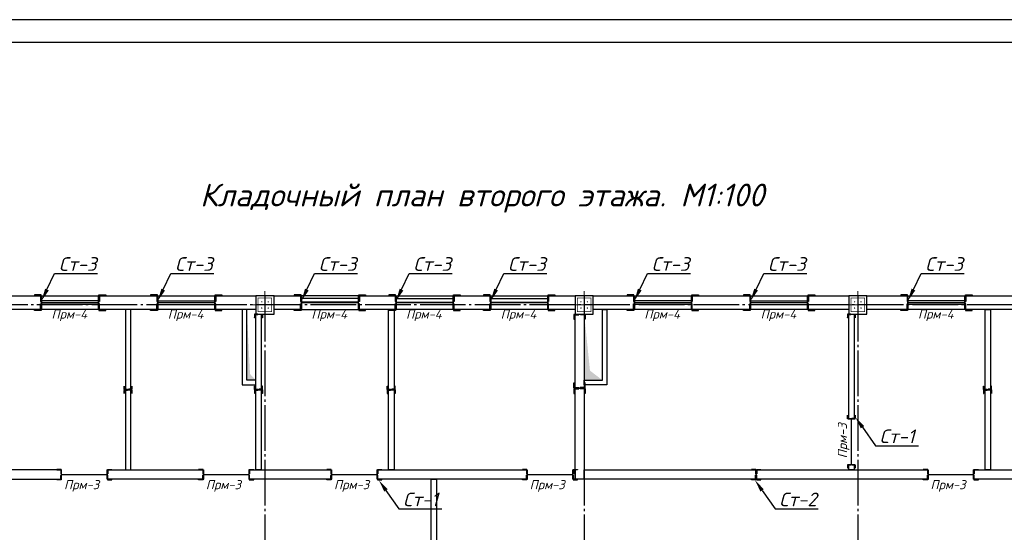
# Model space of a CAD drawing. Header units: millimetres. Extents: x -33345 to 4712671, y -3392 to 121473.
# Tile 287 of 656: x 1549571 to 1571162, y 75257 to 86501. Entities that reach past the tile are written whole.
import ezdxf
from ezdxf import colors
from ezdxf.entities.mleader import LeaderData, LeaderLine
from ezdxf.math import Vec2, Vec3

# ---------------------------------------------------------------- set-up
doc = ezdxf.new("R2010")
doc.units = ezdxf.units.MM
doc.linetypes.add('CENTER2', pattern=[28.575, 19.05, -3.175, 3.175, -3.175])
doc.linetypes.add('ГОСТ 2.303 5', pattern=[24, 20, -1.5, 1, -1.5])
for name, color, linetype, lineweight in [('.', 7, 'Continuous', 15), ('0.25', 7, 'Continuous', 25), ('5   0.30', 1, 'Continuous', 30), ('размер 0.09', 175, 'Continuous', 9)]:
    doc.layers.add(name, color=color, linetype=linetype, lineweight=lineweight)
for name, color, linetype in [('00-Axes', 1, 'CENTER2'), ('HA', 9, 'Continuous'), ('надписи', 7, 'Continuous')]:
    doc.layers.add(name, color=color, linetype=linetype)
doc.styles.add('ISOCPEUR', font='isocpeui.ttf', dxfattribs={"height": 300})
doc.styles.add('ISOCPEUR_1.00', font='isocpeui.ttf')
doc.styles.add('ГОСТ 250', font='isocpeui.ttf', dxfattribs={"height": 250})

# ---------------------------------------------------------------- blocks, each defined once
blk = doc.blocks.new('*U282')
at = {"layer": '0.25', "color": 5, "linetype": 'Continuous', "lineweight": 25, "ltscale": 100}
blk.add_lwpolyline([(-72619, 0), (0, 0), (0, 42000), (-72619, 42000), (-72619, 0)], dxfattribs=at)
at = {"layer": '0.25', "color": 7, "linetype": 'Continuous', "lineweight": 30, "ltscale": 100}
blk.add_lwpolyline([(-70619, 500), (-500, 500), (-500, 41500), (-70619, 41500), (-70619, 500)], dxfattribs=at)
blk = doc.blocks.new('fgfgfgfgggffrw')
at = {"layer": '00-Axes', "color": 251, "linetype": 'ГОСТ 2.303 5', "ltscale": 50, "true_color": 0x636466}
for points in [[(-12640, 13960), (-12640, -1440)], [(-5640, 13960), (-5640, -1440)], [(360, 13960), (360, -1440)], [(22960, 13760), (-41640, 13760)]]:
    blk.add_lwpolyline(points, dxfattribs=at)
blk = doc.blocks.new('column')
at = {"lineweight": 0}
for points in [[(-68, 56, -1), (-68, 86, -1)], [(68, 56, 1), (68, 86, 1)], [(-68, -56, 1), (-68, -86, 1)], [(68, -56, -1), (68, -86, -1)]]:
    blk.add_hatch(color=0, dxfattribs=at).paths.add_polyline_path(points)
at = {"color": 0, "lineweight": 0}
for p, q in [((0, 300), (0, -300)), ((300, 0), (-300, 0))]:
    blk.add_line(p, q, dxfattribs=at)
at = {"lineweight": 30}
blk.add_lwpolyline([(-200, 200), (200, 200), (200, -200), (-200, -200)], close=True, dxfattribs=at)
at = {"color": 0, "lineweight": 0, "const_width": 15}
blk.add_lwpolyline([(150, -150), (150, 150), (-150, 150), (-150, -150)], close=True, dxfattribs=at)
blk = doc.blocks.new('*U3545')
at = {"color": 0, "linetype": 'ByBlock', "lineweight": -2, "ltscale": 100}
blk.add_lwpolyline([(0, 0), (63, 0), (63, 2.7, 0.414214), (60.7, 5), (12, 5, -0.414214), (5, 12), (5, 60.7, 0.414214), (2.7, 63), (0, 63)], format="xyb", close=True, dxfattribs=at)
blk = doc.blocks.new('A$C0829442C')
at = {"layer": '5   0.30', "lineweight": 30, "ltscale": 200}
blk.add_line((0, 131), (0, 13.5), dxfattribs=at)
at = {"layer": '5   0.30', "lineweight": 30, "ltscale": 200, "xscale": -1, "rotation": 180}
blk.add_blockref('*U3545', (3.9, 146.4), dxfattribs=at)
at = {"layer": '5   0.30', "lineweight": 30, "ltscale": 200}
blk.add_blockref('*U3545', (3.9, 0), dxfattribs=at)

msp = doc.modelspace()

# ---------------------------------------------------------------- hatches: boundary and pattern name
at = {"layer": '.', "true_color": 0x636466}
h = msp.add_hatch(color=251, dxfattribs=at)
h.dxf.hatch_style = 1
h.paths.add_polyline_path([(1554621.936, 78729.748), (1554549.559, 80144.425), (1554549.559, 78594.425), (1554749.559, 78594.425)])
h = msp.add_hatch(color=251, dxfattribs=at)
h.dxf.hatch_style = 1
h.paths.add_polyline_path([(1562076.641, 78803.18), (1561949.585, 80044.425), (1561949.559, 78594.425), (1562349.559, 78594.425)])

# ---------------------------------------------------------------- linework, layer by layer
at = {"color": 5}
for p, q in [((1551299.559, 80334.425), (1550049.559, 80334.425)), ((1552599.559, 80334.425), (1553849.559, 80334.425)), ((1556999.559, 80384.425), (1555749.559, 80384.425)), ((1557824.559, 80384.425), (1559074.559, 80384.425)), ((1559899.403, 80384.425), (1561149.403, 80384.425)), ((1564299.559, 80334.425), (1563049.559, 80334.425)), ((1565599.559, 80334.425), (1566849.559, 80334.425)), ((1570299.559, 80334.425), (1569049.559, 80334.425)), ((1551299.559, 80254.425), (1550049.559, 80254.425)), ((1552599.559, 80254.425), (1553849.559, 80254.425)), ((1556999.559, 80304.425), (1555749.559, 80304.425)), ((1557824.559, 80304.425), (1559074.559, 80304.425)), ((1559899.403, 80304.425), (1561149.403, 80304.425)), ((1564299.559, 80254.425), (1563049.559, 80254.425)), ((1565599.559, 80254.425), (1566849.559, 80254.425)), ((1570299.559, 80254.425), (1569049.559, 80254.425))]:
    msp.add_line(p, q, dxfattribs=at)
at = {"color": 6, "lineweight": 30}
for p, q in [((1550049.559, 80294.425), (1551299.559, 80294.424)), ((1552599.559, 80294.425), (1553849.559, 80294.424)), ((1555749.562, 80294.425), (1556999.562, 80294.424)), ((1557824.559, 80294.425), (1559074.559, 80294.424)), ((1559899.403, 80294.425), (1561149.403, 80294.424)), ((1563049.559, 80294.425), (1564299.559, 80294.424)), ((1565599.559, 80294.425), (1566849.559, 80294.424)), ((1569049.559, 80294.425), (1570299.559, 80294.424)), ((1567809.559, 76744.425), (1567809.559, 77744.425))]:
    msp.add_line(p, q, dxfattribs=at)
at = {"color": 177, "lineweight": 30, "true_color": 0x293189}
for p, q in [((1550489.559, 76524.424), (1551489.559, 76524.424)), ((1553599.559, 76524.425), (1554599.559, 76524.425)), ((1556410.036, 76524.425), (1557410.036, 76524.425)), ((1560699.559, 76524.425), (1561699.559, 76524.425)), ((1569489.559, 76524.425), (1570489.559, 76524.425))]:
    msp.add_line(p, q, dxfattribs=at)
for points in [[(1550049.559, 80444.425), (1551299.559, 80444.425), (1551299.559, 80144.425), (1550049.559, 80144.425)], [(1552599.559, 80444.425), (1553849.559, 80444.425), (1553849.559, 80144.425), (1552599.559, 80144.425)], [(1556999.559, 80444.425), (1555749.559, 80444.425), (1555749.559, 80144.425), (1556999.559, 80144.425)], [(1557824.559, 80444.425), (1559074.559, 80444.425), (1559074.559, 80144.425), (1557824.559, 80144.425)], [(1559899.403, 80444.425), (1561149.403, 80444.425), (1561149.403, 80144.425), (1559899.403, 80144.425)], [(1563049.559, 80444.425), (1564299.559, 80444.425), (1564299.559, 80144.425), (1563049.559, 80144.425)], [(1565599.559, 80444.425), (1566849.559, 80444.425), (1566849.559, 80144.425), (1565599.559, 80144.425)], [(1569049.559, 80444.425), (1570299.559, 80444.425), (1570299.559, 80144.425), (1569049.559, 80144.425)]]:
    msp.add_lwpolyline(points, close=True)
at = {"layer": 'HA', "color": 250, "lineweight": 30, "ltscale": 100}
for points in [[(1549149.559, 80444.425), (1550049.559, 80444.425), (1550049.559, 80144.425), (1549149.559, 80144.425)], [(1551299.559, 80444.425), (1552599.559, 80444.425), (1552599.559, 80144.425), (1551299.559, 80144.425)], [(1553849.559, 80444.425), (1554749.559, 80444.425), (1554749.559, 80144.425), (1553849.559, 80144.425)], [(1555149.559, 80444.425), (1555749.559, 80444.425), (1555749.559, 80144.425), (1555149.559, 80144.425)], [(1556999.559, 80444.425), (1557824.559, 80444.425), (1557824.559, 80144.425), (1556999.559, 80144.425)], [(1561149.403, 80144.425), (1561149.403, 80444.425), (1561749.559, 80444.425), (1561749.559, 80144.425)], [(1562149.559, 80444.425), (1563049.559, 80444.425), (1563049.559, 80144.425), (1562149.559, 80144.425)], [(1564299.559, 80444.425), (1565599.559, 80444.425), (1565599.559, 80144.425), (1564299.559, 80144.425)], [(1566849.559, 80444.425), (1567749.559, 80444.425), (1567749.559, 80144.425), (1566849.559, 80144.425)], [(1568149.559, 80444.425), (1569049.559, 80444.425), (1569049.559, 80144.425), (1568149.559, 80144.425)], [(1570299.559, 80444.425), (1571599.559, 80444.425), (1571599.559, 80144.425), (1570299.559, 80144.425)], [(1551889.559, 76624.425), (1552009.559, 76624.425), (1552009.559, 80144.425), (1551889.559, 80144.425)], [(1554449.559, 80144.425), (1554449.559, 78494.425), (1554749.559, 78494.425), (1554749.559, 78594.425), (1554549.559, 78594.425), (1554549.559, 80144.425)], [(1557659.559, 80144.425), (1557779.559, 80144.425), (1557779.559, 76624.425), (1557659.559, 76624.425)], [(1562449.559, 80144.425), (1562449.559, 78494.425), (1561949.559, 78494.425), (1561949.559, 78594.425), (1562349.559, 78594.425), (1562349.559, 80144.425)], [(1570739.559, 76624.426), (1570739.559, 80144.425), (1570859.559, 80144.425), (1570859.559, 76624.426)], [(1554749.559, 80044.425), (1554869.559, 80044.425), (1554869.559, 76624.425), (1554749.559, 76624.425)], [(1561749.559, 80044.425), (1561949.559, 80044.425), (1561949.559, 76424.425), (1561749.559, 76424.425)], [(1567749.559, 77744.425), (1567749.559, 80044.425), (1567869.559, 80044.425), (1567869.559, 77744.425)], [(1567869.559, 76744.425), (1567869.559, 76624.426), (1567749.559, 76624.426), (1567749.559, 76744.425)], [(1553599.559, 76424.425), (1551489.559, 76424.425), (1551489.559, 76624.425), (1553599.559, 76624.425)], [(1554599.559, 76424.425), (1554599.559, 76624.425), (1556410.036, 76624.425), (1556410.036, 76424.425)], [(1560699.559, 76624.425), (1560699.559, 76424.425), (1557410.036, 76424.425), (1557410.036, 76624.425)], [(1561699.559, 76424.425), (1561699.559, 76624.425), (1561749.559, 76624.425), (1561749.559, 76424.425)], [(1569489.559, 76624.426), (1569489.559, 76424.425), (1561949.559, 76424.425), (1561949.559, 76624.426)], [(1570489.559, 76624.426), (1572499.581, 76624.426), (1572499.581, 76424.425), (1570489.559, 76424.425)], [(1558594.559, 74444.425), (1558594.559, 76424.426), (1558714.559, 76424.426), (1558714.559, 74444.425)]]:
    msp.add_lwpolyline(points, close=True, dxfattribs=at)
msp.add_lwpolyline([(1559899.403, 80144.425), (1559074.559, 80144.425), (1559074.559, 80444.425), (1559899.403, 80444.425), (1559899.403, 80144.425)], dxfattribs=at)
at = {"layer": 'HA', "color": 250, "lineweight": 30, "ltscale": 100, "elevation": 0.011}
msp.add_lwpolyline([(1548629.559, 76424.425), (1550489.559, 76424.425), (1550489.559, 76624.425), (1548629.559, 76624.425)], close=True, dxfattribs=at)

# ---------------------------------------------------------------- block references
at = {"color": 244, "lineweight": 50, "true_color": 0x991b1e}
msp.add_blockref('fgfgfgfgggffrw', (1567589.559, 66484.425), dxfattribs=at)
at = {"xscale": -1, "rotation": 270}
for p in [(1554949.559, 80244.425), (1561949.559, 80244.425), (1567949.559, 80244.425)]:
    msp.add_blockref('column', p, dxfattribs=at)
at = {"layer": '0.25', "ltscale": 100, "transparency": 33554687}
msp.add_blockref('*U282', (1593956.032, 44501.326), dxfattribs=at)
at = {"layer": 'размер 0.09', "lineweight": 30, "ltscale": 200}
for p, xscale, yscale, zscale, rotation in [((1550049.559, 80464.301), 2.351013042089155, 2.351013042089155, 2.351013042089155, 180.0000448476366), ((1551299.559, 80464.301), -2.351013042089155, 2.351013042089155, 2.351013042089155, 179.9999551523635), ((1552599.559, 80464.301), 2.351013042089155, 2.351013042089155, 2.351013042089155, 180.0000448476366), ((1553849.559, 80464.301), -2.351013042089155, 2.351013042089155, 2.351013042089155, 179.9999551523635), ((1555749.562, 80464.301), 2.351013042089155, 2.351013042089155, 2.351013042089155, 180.0000448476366), ((1556999.562, 80464.301), -2.351013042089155, 2.351013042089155, 2.351013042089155, 179.9999551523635), ((1557824.559, 80464.301), 2.351013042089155, 2.351013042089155, 2.351013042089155, 180.0000448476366), ((1559074.559, 80464.301), -2.351013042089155, 2.351013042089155, 2.351013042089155, 179.9999551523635), ((1559899.403, 80464.301), 2.351013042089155, 2.351013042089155, 2.351013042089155, 180.0000448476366), ((1561149.404, 80464.301), -2.351013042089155, 2.351013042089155, 2.351013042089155, 179.9999551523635), ((1563049.559, 80464.301), 2.351013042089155, 2.351013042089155, 2.351013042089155, 180.0000448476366), ((1564299.559, 80464.301), -2.351013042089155, 2.351013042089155, 2.351013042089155, 179.9999551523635), ((1565599.559, 80464.301), 2.351013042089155, 2.351013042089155, 2.351013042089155, 180.0000448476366), ((1566849.559, 80464.301), -2.351013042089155, 2.351013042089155, 2.351013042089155, 179.9999551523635), ((1569049.559, 80464.301), 2.351013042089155, 2.351013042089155, 2.351013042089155, 180.0000448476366), ((1570299.559, 80464.301), -2.351013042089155, 2.351013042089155, 2.351013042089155, 179.9999551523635), ((1554892.431, 80044.425), -1.185761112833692, 1.185761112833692, 1.185761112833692, 89.99995515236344), ((1561972.662, 80044.425), -1.703712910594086, 1.703712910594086, 1.703712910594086, 89.99995515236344), ((1567895.237, 80044.425), -1.185761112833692, 1.185761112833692, 1.185761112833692, 89.99995515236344), ((1552032.431, 78384.425), 1.185761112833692, 1.185761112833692, 1.185761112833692, 90.00004484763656), ((1552032.431, 78384.425), -1.185761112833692, 1.185761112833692, 1.185761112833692, 89.99995515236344), ((1554892.431, 78384.425), 1.185761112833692, 1.185761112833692, 1.185761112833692, 90.00004484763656), ((1554892.431, 78384.425), -1.185761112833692, 1.185761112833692, 1.185761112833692, 89.99995515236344), ((1557802.431, 78384.425), 1.185761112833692, 1.185761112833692, 1.185761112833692, 90.00004484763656), ((1557802.431, 78384.425), -1.185761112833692, 1.185761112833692, 1.185761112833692, 89.99995515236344), ((1561971.207, 78419.157), 1.703712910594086, 1.703712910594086, 1.703712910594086, 90.00004484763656), ((1561971.207, 78419.157), -1.703712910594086, 1.703712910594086, 1.703712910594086, 89.99995515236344), ((1570882.431, 78384.425), 1.185761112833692, 1.185761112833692, 1.185761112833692, 90.00004484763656), ((1570882.431, 78384.425), -1.185761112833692, 1.185761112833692, 1.185761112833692, 89.99995515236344), ((1567895.237, 77744.425), 1.185761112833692, 1.185761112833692, 1.185761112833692, 90.00004484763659), ((1567895.237, 76744.425), -1.185761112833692, 1.185761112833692, 1.185761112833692, 89.99995515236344), ((1550489.559, 76636.922), 1.556924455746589, 1.556924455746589, 1.556924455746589, 180.0000448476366), ((1551489.559, 76636.922), -1.556924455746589, 1.556924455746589, 1.556924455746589, 179.9999551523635), ((1553599.559, 76636.922), 1.556924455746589, 1.556924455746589, 1.556924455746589, 180.0000448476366), ((1554599.559, 76636.922), -1.556924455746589, 1.556924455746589, 1.556924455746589, 179.9999551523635), ((1556410.036, 76636.922), 1.556924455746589, 1.556924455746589, 1.556924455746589, 180.0000448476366), ((1557410.036, 76636.922), -1.556924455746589, 1.556924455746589, 1.556924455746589, 179.9999551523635), ((1560699.559, 76636.922), 1.556924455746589, 1.556924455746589, 1.556924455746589, 180.0000448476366), ((1561699.559, 76636.922), -1.556924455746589, 1.556924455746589, 1.556924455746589, 179.9999551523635), ((1565719.559, 76636.923), 1.556924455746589, 1.556924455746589, 1.556924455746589, 180.0000448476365), ((1565719.559, 76636.923), -1.556924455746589, 1.556924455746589, 1.556924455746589, 179.9999551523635), ((1569489.559, 76636.922), 1.556924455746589, 1.556924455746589, 1.556924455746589, 180.0000448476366), ((1570489.559, 76636.922), -1.556924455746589, 1.556924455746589, 1.556924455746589, 179.9999551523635)]:
    msp.add_blockref('A$C0829442C', p, dxfattribs=dict(at, xscale=xscale, yscale=yscale, zscale=zscale, rotation=rotation))

# ---------------------------------------------------------------- texts
at = {"transparency": 33554687, "char_height": 200, "attachment_point": 1, "style": 'ГОСТ 250'}
for s, insert in [('{\\C6;Прм-4}', (1550268.973, 80144.425)), ('{\\C6;Прм-4}', (1552818.973, 80144.425)), ('{\\C6;Прм-4}', (1555968.976, 80144.425)), ('{\\C6;Прм-4}', (1558043.973, 80144.425)), ('{\\C6;Прм-4}', (1560118.818, 80144.425)), ('{\\C6;Прм-4}', (1563268.973, 80144.425)), ('{\\C6;Прм-4}', (1565818.973, 80144.425)), ('{\\C6;Прм-4}', (1569268.973, 80144.425)), ('{\\C5;Прм-3}', (1550543.487, 76402.019)), ('{\\C5;Прм-3}', (1553653.487, 76402.019)), ('{\\C5;Прм-3}', (1556463.965, 76402.02)), ('{\\C5;Прм-3}', (1560753.487, 76402.019)), ('{\\C5;Прм-3}', (1569543.487, 76402.02))]:
    msp.add_mtext_dynamic_manual_height_columns(s, width=5615.66788, gutter_width=1250, heights=[260], dxfattribs=dict(at, insert=insert))
at = {"transparency": 33554687, "insert": (1567513.598, 76879.518), "char_height": 200, "attachment_point": 1, "rotation": 90, "style": 'ГОСТ 250'}
msp.add_mtext_dynamic_manual_height_columns('{\\C5;Прм-3}', width=5615.66788, gutter_width=1250, heights=[260], dxfattribs=at)
at = {"layer": 'надписи', "insert": (1559710.624, 82587.221), "char_height": 500, "width": 24773.72822, "attachment_point": 5, "style": 'ISOCPEUR_1.00'}
msp.add_mtext('{\\C0;Кладочный план} {\\C0;второго этажа.} M1:100', dxfattribs=at)

# ---------------------------------------------------------------- leaders
at = {"transparency": 33554687}
ml = msp.add_multileader_mtext('Standard', dxfattribs=at)
ml.set_content('Ст-3', color=256, style='ISOCPEUR')
ml.set_leader_properties(color=256)
ml.build(insert=Vec2(0, 0))
ml.multileader.update_dxf_attribs({"text_left_attachment_type": 6, "text_right_attachment_type": 6, "dogleg_length": 1.827, "arrow_head_size": 274.097})
ctx = ml.context
ctx.base_point, ctx.char_height, ctx.arrow_head_size, ctx.landing_gap_size, ctx.plane_origin = Vec3(1550339.713, 80931.684), 300, 274.097, 91.366, Vec3(1549787.261, 81345.004)
ctx.left_attachment, ctx.right_attachment = 6, 6
notes = []
notes.append((ctx, [(0, (1, 1, 0), (1550337.886, 80931.684), (1, 0), 1.827, [(0, [(1550049.559, 80334.425)], 0, [])])]))
ctx.mtext.insert, ctx.mtext.flow_direction = Vec3(1550431.079, 81291.684), 5
ml = msp.add_multileader_mtext('Standard', dxfattribs=at)
ml.set_content('Ст-3', color=256, style='ISOCPEUR')
ml.set_leader_properties(color=256)
ml.build(insert=Vec2(0, 0))
ml.multileader.update_dxf_attribs({"text_left_attachment_type": 6, "text_right_attachment_type": 6, "dogleg_length": 1.827, "arrow_head_size": 274.097})
ctx = ml.context
ctx.base_point, ctx.char_height, ctx.arrow_head_size, ctx.landing_gap_size, ctx.plane_origin = Vec3(1552889.713, 80931.684), 300, 274.097, 91.366, Vec3(1552337.261, 81345.004)
ctx.left_attachment, ctx.right_attachment = 6, 6
notes.append((ctx, [(0, (1, 1, 0), (1552887.886, 80931.684), (1, 0), 1.827, [(0, [(1552599.559, 80334.425)], 0, [])])]))
ctx.mtext.insert, ctx.mtext.flow_direction = Vec3(1552981.079, 81291.684), 5
ml = msp.add_multileader_mtext('Standard', dxfattribs=at)
ml.set_content('Ст-3', color=256, style='ISOCPEUR')
ml.set_leader_properties(color=256)
ml.build(insert=Vec2(0, 0))
ml.multileader.update_dxf_attribs({"text_left_attachment_type": 6, "text_right_attachment_type": 6, "dogleg_length": 1.827, "arrow_head_size": 274.097})
ctx = ml.context
ctx.base_point, ctx.char_height, ctx.arrow_head_size, ctx.landing_gap_size, ctx.plane_origin = Vec3(1556039.716, 80931.684), 300, 274.097, 91.366, Vec3(1555487.264, 81345.004)
ctx.left_attachment, ctx.right_attachment = 6, 6
notes.append((ctx, [(0, (1, 1, 0), (1556037.889, 80931.684), (1, 0), 1.827, [(0, [(1555749.562, 80334.425)], 0, [])])]))
ctx.mtext.insert, ctx.mtext.flow_direction = Vec3(1556131.082, 81291.684), 5
ml = msp.add_multileader_mtext('Standard', dxfattribs=at)
ml.set_content('Ст-3', color=256, style='ISOCPEUR')
ml.set_leader_properties(color=256)
ml.build(insert=Vec2(0, 0))
ml.multileader.update_dxf_attribs({"text_left_attachment_type": 6, "text_right_attachment_type": 6, "dogleg_length": 1.827, "arrow_head_size": 274.097})
ctx = ml.context
ctx.base_point, ctx.char_height, ctx.arrow_head_size, ctx.landing_gap_size, ctx.plane_origin = Vec3(1558114.713, 80931.684), 300, 274.097, 91.366, Vec3(1557562.261, 81345.004)
ctx.left_attachment, ctx.right_attachment = 6, 6
notes.append((ctx, [(0, (1, 1, 0), (1558112.886, 80931.684), (1, 0), 1.827, [(0, [(1557824.559, 80334.425)], 0, [])])]))
ctx.mtext.insert, ctx.mtext.flow_direction = Vec3(1558206.079, 81291.684), 5
ml = msp.add_multileader_mtext('Standard', dxfattribs=at)
ml.set_content('Ст-3', color=256, style='ISOCPEUR')
ml.set_leader_properties(color=256)
ml.build(insert=Vec2(0, 0))
ml.multileader.update_dxf_attribs({"text_left_attachment_type": 6, "text_right_attachment_type": 6, "dogleg_length": 1.827, "arrow_head_size": 274.097})
ctx = ml.context
ctx.base_point, ctx.char_height, ctx.arrow_head_size, ctx.landing_gap_size, ctx.plane_origin = Vec3(1560189.558, 80931.684), 300, 274.097, 91.366, Vec3(1559637.105, 81345.004)
ctx.left_attachment, ctx.right_attachment = 6, 6
notes.append((ctx, [(0, (1, 1, 0), (1560187.731, 80931.684), (1, 0), 1.827, [(0, [(1559899.403, 80334.425)], 0, [])])]))
ctx.mtext.insert, ctx.mtext.flow_direction = Vec3(1560280.924, 81291.684), 5
ml = msp.add_multileader_mtext('Standard', dxfattribs=at)
ml.set_content('Ст-3', color=256, style='ISOCPEUR')
ml.set_leader_properties(color=256)
ml.build(insert=Vec2(0, 0))
ml.multileader.update_dxf_attribs({"text_left_attachment_type": 6, "text_right_attachment_type": 6, "dogleg_length": 1.827, "arrow_head_size": 274.097})
ctx = ml.context
ctx.base_point, ctx.char_height, ctx.arrow_head_size, ctx.landing_gap_size, ctx.plane_origin = Vec3(1563339.713, 80931.684), 300, 274.097, 91.366, Vec3(1562787.261, 81345.004)
ctx.left_attachment, ctx.right_attachment = 6, 6
notes.append((ctx, [(0, (1, 1, 0), (1563337.886, 80931.684), (1, 0), 1.827, [(0, [(1563049.559, 80334.425)], 0, [])])]))
ctx.mtext.insert, ctx.mtext.flow_direction = Vec3(1563431.079, 81291.684), 5
ml = msp.add_multileader_mtext('Standard', dxfattribs=at)
ml.set_content('Ст-3', color=256, style='ISOCPEUR')
ml.set_leader_properties(color=256)
ml.build(insert=Vec2(0, 0))
ml.multileader.update_dxf_attribs({"text_left_attachment_type": 6, "text_right_attachment_type": 6, "dogleg_length": 1.827, "arrow_head_size": 274.097})
ctx = ml.context
ctx.base_point, ctx.char_height, ctx.arrow_head_size, ctx.landing_gap_size, ctx.plane_origin = Vec3(1565889.713, 80931.684), 300, 274.097, 91.366, Vec3(1565337.261, 81345.004)
ctx.left_attachment, ctx.right_attachment = 6, 6
notes.append((ctx, [(0, (1, 1, 0), (1565887.886, 80931.684), (1, 0), 1.827, [(0, [(1565599.559, 80334.425)], 0, [])])]))
ctx.mtext.insert, ctx.mtext.flow_direction = Vec3(1565981.079, 81291.684), 5
ml = msp.add_multileader_mtext('Standard', dxfattribs=at)
ml.set_content('Ст-3', color=256, style='ISOCPEUR')
ml.set_leader_properties(color=256)
ml.build(insert=Vec2(0, 0))
ml.multileader.update_dxf_attribs({"text_left_attachment_type": 6, "text_right_attachment_type": 6, "dogleg_length": 1.827, "arrow_head_size": 274.097})
ctx = ml.context
ctx.base_point, ctx.char_height, ctx.arrow_head_size, ctx.landing_gap_size, ctx.plane_origin = Vec3(1569339.713, 80931.684), 300, 274.097, 91.366, Vec3(1568787.261, 81345.004)
ctx.left_attachment, ctx.right_attachment = 6, 6
notes.append((ctx, [(0, (1, 1, 0), (1569337.886, 80931.684), (1, 0), 1.827, [(0, [(1569049.559, 80334.425)], 0, [])])]))
ctx.mtext.insert, ctx.mtext.flow_direction = Vec3(1569431.079, 81291.684), 5
ml = msp.add_multileader_mtext('Standard', dxfattribs=at)
ml.set_content('Ст-1', color=256, style='ISOCPEUR')
ml.set_leader_properties(color=256)
ml.build(insert=Vec2(0, 0))
ml.multileader.update_dxf_attribs({"text_left_attachment_type": 6, "text_right_attachment_type": 6, "dogleg_length": 1.827, "arrow_head_size": 274.097})
ctx = ml.context
ctx.base_point, ctx.char_height, ctx.arrow_head_size, ctx.landing_gap_size, ctx.plane_origin = Vec3(1568337.46, 77153.619), 300, 274.097, 91.366, Vec3(1567858.34, 77744.425)
ctx.left_attachment, ctx.right_attachment = 6, 6
notes.append((ctx, [(0, (1, 1, 0), (1568335.633, 77153.619), (1, 0), 1.827, [(0, [(1567895.237, 77786.35)], 0, [])])]))
ctx.mtext.insert, ctx.mtext.flow_direction = Vec3(1568428.826, 77513.619), 5
ml = msp.add_multileader_mtext('Standard', dxfattribs=at)
ml.set_content('Ст-1', color=256, style='ISOCPEUR')
ml.set_leader_properties(color=256)
ml.build(insert=Vec2(0, 0))
ml.multileader.update_dxf_attribs({"text_left_attachment_type": 6, "text_right_attachment_type": 6, "dogleg_length": 1.827, "arrow_head_size": 274.097})
ctx = ml.context
ctx.base_point, ctx.char_height, ctx.arrow_head_size, ctx.landing_gap_size, ctx.plane_origin = Vec3(1557888.624, 75768.451), 300, 274.097, 91.366, Vec3(1557409.503, 76359.258)
ctx.left_attachment, ctx.right_attachment = 6, 6
notes.append((ctx, [(0, (1, 1, 0), (1557886.796, 75768.451), (1, 0), 1.827, [(0, [(1557446.401, 76401.183)], 0, [])])]))
ctx.mtext.insert, ctx.mtext.flow_direction = Vec3(1557979.989, 76128.451), 5
ml = msp.add_multileader_mtext('Standard', dxfattribs=at)
ml.set_content('Ст-2', color=256, style='ISOCPEUR')
ml.set_leader_properties(color=256)
ml.build(insert=Vec2(0, 0))
ml.multileader.update_dxf_attribs({"text_left_attachment_type": 6, "text_right_attachment_type": 6, "dogleg_length": 1.827, "arrow_head_size": 274.097})
ctx = ml.context
ctx.base_point, ctx.char_height, ctx.arrow_head_size, ctx.landing_gap_size, ctx.plane_origin = Vec3(1566137.093, 75768.452), 300, 274.097, 91.366, Vec3(1565657.973, 76359.258)
ctx.left_attachment, ctx.right_attachment = 6, 6
notes.append((ctx, [(0, (1, 1, 0), (1566135.266, 75768.452), (1, 0), 1.827, [(0, [(1565694.871, 76401.183)], 0, [])])]))
ctx.mtext.insert, ctx.mtext.flow_direction = Vec3(1566228.459, 76128.452), 5
for ctx, leaders in notes:
    for number, flags, end, landing, length, lines in leaders:
        leader = LeaderData()
        leader.index, (leader.has_last_leader_line, leader.has_dogleg_vector, leader.attachment_direction) = number, flags
        leader.last_leader_point, leader.dogleg_vector, leader.dogleg_length = Vec3(end), Vec3(landing), length
        for number, points, colour, breaks in lines:
            line = LeaderLine()
            line.index, line.vertices, line.color, line.breaks = number, Vec3.list(points), colors.encode_raw_color(colour), breaks
            leader.lines.append(line)
        ctx.leaders.append(leader)

doc.saveas('drawing.dxf')
